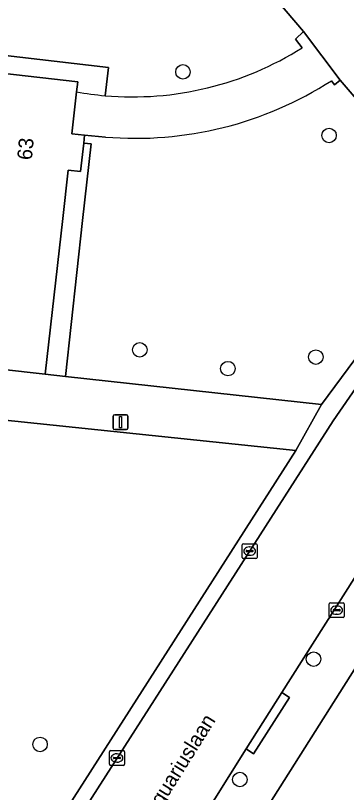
# Model space of a CAD drawing. Extents: x 162396 to 163643, y 386452 to 387406.
# Drawn here: x 162945.3 to 162967.7, y 387046.4 to 387098.8 of the extents above; entities that cross this region are included whole.
import ezdxf

# ---------------------------------------------------------------- set-up
doc = ezdxf.new("R2010")
doc.units = 0
for name, color, linetype in [('IMGEO_Boom', 7, 'Continuous'), ('IMGEO_Erf', 7, 'Continuous'), ('IMGEO_Groenvoorziening', 7, 'Continuous'), ('IMGEO_Kolk', 7, 'Continuous'), ('IMGEO_Lichtmast', 7, 'Continuous'), ('IMGEO_Openbare_ruimte_label', 7, 'Continuous'), ('IMGEO_Pand', 7, 'Continuous'), ('IMGEO_Pand_nummerreeks', 7, 'Continuous'), ('IMGEO_Rijbaan_lokaal_open', 7, 'Continuous'), ('IMGEO_Voetpad_open', 7, 'Continuous')]:
    doc.layers.add(name, color=color, linetype=linetype)

msp = doc.modelspace()

# ---------------------------------------------------------------- linework, layer by layer
at = {"layer": 'IMGEO_Boom'}
for centre in [(162956.622, 387095.034), (162966.482, 387090.741), (162953.709, 387076.27), (162965.591, 387075.778), (162959.656, 387075.002), (162965.438, 387055.39), (162946.975, 387049.631), (162960.464, 387047.263)]:
    msp.add_circle(centre, 0.489, dxfattribs=at)
at = {"layer": 'IMGEO_Erf'}
for points in [[(162951.371, 387093.427), (162951.586, 387095.328), (162929.95, 387097.856), (162928.998, 387090.719), (162928.46, 387085.745), (162927.423, 387076.845), (162938.658, 387075.596), (162939.846, 387086.107)], [(162939.846, 387086.107), (162940.63, 387086.018), (162941.006, 387089.348), (162931.239, 387090.452), (162931.447, 387092.297), (162930.306, 387092.426), (162930.766, 387096.49), (162949.521, 387094.371), (162949.443, 387093.681)], [(162979.934, 387072.163), (162977.128, 387068.53), (162974.731, 387065.026), (162960.405, 387042.352)]]:
    msp.add_lwpolyline(points, dxfattribs=at)
msp.add_lwpolyline([(162950.426, 387090.17), (162949.922, 387090.227), (162949.705, 387088.303), (162948.885, 387088.396), (162948.517, 387085.14), (162947.328, 387074.616), (162948.695, 387074.467), (162949.841, 387084.99)], close=True, dxfattribs=at)
msp.add_arc((162953.186, 387114.651), 21.301, 259.8786, 265.1112, dxfattribs=at)
at = {"layer": 'IMGEO_Groenvoorziening'}
for points in [[(162964.668, 387096.661), (162964.211, 387097.232), (162964.762, 387097.754), (162960.213, 387103.124)], [(162924.406, 387097.218), (162924.315, 387096.549), (162924.119, 387095.982), (162923.277, 387093.737), (162922.204, 387091.592), (162921.006, 387089.702), (162919.961, 387088.641), (162918.718, 387087.82), (162924.244, 387079.924), (162923.945, 387077.232), (162927.423, 387076.845), (162928.46, 387085.745), (162928.998, 387090.719), (162929.95, 387097.856), (162951.586, 387095.328), (162951.371, 387093.427)], [(162951.386, 387090.634), (162949.982, 387090.761), (162949.922, 387090.227), (162950.426, 387090.17), (162949.841, 387084.99), (162948.695, 387074.467), (162965.976, 387072.585), (162968.68, 387076.216), (162972.077, 387080.389), (162975.905, 387084.367), (162967.241, 387094.477)], [(162967.241, 387094.477), (162966.861, 387094.158), (162966.647, 387094.439)]]:
    msp.add_lwpolyline(points, dxfattribs=at)
msp.add_lwpolyline([(162964.245, 387069.484), (162941.168, 387071.891), (162939.105, 387055.217), (162936.596, 387055.509), (162935.833, 387055.438), (162935.116, 387055.166), (162934.413, 387053.638), (162934.581, 387052.537), (162935.398, 387051.666), (162947.885, 387043.899)], close=True, dxfattribs=at)
for centre, radius, start, end in [((162953.216, 387114.796), 21.449, 265.0666, 302.2727), ((162953.43, 387114.944), 24.395, 265.1943, 302.8057)]:
    msp.add_arc(centre, radius, start, end, dxfattribs=at)
at = {"layer": 'IMGEO_Kolk'}
for p, q in [((162960.623, 387062.257), (162960.623, 387063.109)), ((162960.698, 387063.183), (162961.55, 387063.183)), ((162961.111, 387062.963), (162961.136, 387062.963)), ((162961.624, 387063.109), (162961.624, 387062.257)), ((162960.882, 387062.677), (162960.882, 387062.689)), ((162961.32, 387062.64), (162960.922, 387062.64)), ((162960.925, 387062.726), (162961.323, 387062.726)), ((162961.134, 387062.403), (162961.109, 387062.403)), ((162961.366, 387062.689), (162961.366, 387062.677)), ((162961.55, 387062.183), (162960.698, 387062.183)), ((162966.574, 387059.195), (162967.426, 387059.195)), ((162966.499, 387058.269), (162966.499, 387059.121)), ((162966.758, 387058.689), (162966.758, 387058.701)), ((162967.196, 387058.652), (162966.798, 387058.652)), ((162966.801, 387058.738), (162967.199, 387058.738)), ((162966.987, 387058.975), (162967.012, 387058.975)), ((162967.242, 387058.701), (162967.242, 387058.689)), ((162967.5, 387059.121), (162967.5, 387058.269)), ((162967.426, 387058.195), (162966.574, 387058.195)), ((162967.01, 387058.415), (162966.985, 387058.415)), ((162951.74, 387049.216), (162952.592, 387049.216)), ((162951.665, 387048.29), (162951.665, 387049.142)), ((162951.924, 387048.71), (162951.924, 387048.722)), ((162951.967, 387048.759), (162952.365, 387048.759)), ((162952.153, 387048.996), (162952.178, 387048.996)), ((162952.408, 387048.722), (162952.408, 387048.71)), ((162952.666, 387049.142), (162952.666, 387048.29)), ((162952.592, 387048.216), (162951.74, 387048.216)), ((162952.362, 387048.673), (162951.964, 387048.673)), ((162952.176, 387048.436), (162952.151, 387048.436))]:
    msp.add_line(p, q, dxfattribs=at)
for points in [[(162960.623, 387062.257), (162960.623, 387063.109)], [(162960.698, 387063.183), (162961.55, 387063.183)], [(162961.624, 387063.109), (162961.624, 387062.257)], [(162961.55, 387062.183), (162960.698, 387062.183)], [(162966.574, 387059.195), (162967.426, 387059.195)], [(162966.499, 387058.269), (162966.499, 387059.121)], [(162967.5, 387059.121), (162967.5, 387058.269)], [(162967.426, 387058.195), (162966.574, 387058.195)], [(162951.74, 387049.216), (162952.592, 387049.216)], [(162951.665, 387048.29), (162951.665, 387049.142)], [(162952.666, 387049.142), (162952.666, 387048.29)], [(162952.592, 387048.216), (162951.74, 387048.216)]]:
    msp.add_lwpolyline(points, dxfattribs=at)
for centre, radius, start, end in [((162960.7, 387063.107), 0.0765, 91.552, 178.448), ((162960.7, 387063.107), 0.0765, 91.552, 178.448), ((162961.548, 387063.107), 0.0765, 1.552, 88.448), ((162961.548, 387063.107), 0.0765, 1.552, 88.448), ((162960.922, 387062.686), 0.0403, 85.8775, 175.7526), ((162960.919, 387062.676), 0.0366, 178.938, 274.7102), ((162961.323, 387062.683), 0.043, 264.8664, 352.4533), ((162961.327, 387062.688), 0.0386, 1.7309, 96.639), ((162960.7, 387062.259), 0.0765, 181.552, 268.448), ((162960.7, 387062.259), 0.0765, 181.552, 268.448), ((162961.548, 387062.259), 0.0765, 271.552, 358.448), ((162961.548, 387062.259), 0.0765, 271.552, 358.448), ((162966.576, 387059.119), 0.0765, 91.552, 178.448), ((162966.576, 387059.119), 0.0765, 91.552, 178.448), ((162967.424, 387059.119), 0.0765, 1.552, 88.448), ((162967.424, 387059.119), 0.0765, 1.552, 88.448), ((162966.798, 387058.698), 0.0403, 85.8775, 175.7526), ((162966.795, 387058.688), 0.0366, 178.938, 274.7102), ((162967.199, 387058.695), 0.043, 264.8664, 352.4533), ((162967.203, 387058.7), 0.0386, 1.7309, 96.639), ((162966.576, 387058.271), 0.0765, 181.552, 268.448), ((162966.576, 387058.271), 0.0765, 181.552, 268.448), ((162967.424, 387058.271), 0.0765, 271.552, 358.448), ((162967.424, 387058.271), 0.0765, 271.552, 358.448), ((162951.742, 387049.14), 0.0765, 91.552, 178.448), ((162951.742, 387049.14), 0.0765, 91.552, 178.448), ((162952.59, 387049.14), 0.0765, 1.552, 88.448), ((162952.59, 387049.14), 0.0765, 1.552, 88.448), ((162951.964, 387048.719), 0.0403, 85.8775, 175.7526), ((162951.961, 387048.709), 0.0366, 178.938, 274.7102), ((162952.365, 387048.716), 0.043, 264.8664, 352.4533), ((162952.369, 387048.721), 0.0386, 1.7309, 96.639), ((162951.742, 387048.292), 0.0765, 181.552, 268.448), ((162951.742, 387048.292), 0.0765, 181.552, 268.448), ((162952.59, 387048.292), 0.0765, 271.552, 358.448), ((162952.59, 387048.292), 0.0765, 271.552, 358.448)]:
    msp.add_arc(centre, radius, start, end, dxfattribs=at)
for centre, major_axis, ratio, start_param, end_param in [((162961.11, 387062.683), (-0.387, 0.002), 0.722429, 4.712389, 7.853982), ((162961.135, 387062.683), (-0.39, 0.002), 0.717154, 1.570796, 4.712389), ((162966.986, 387058.695), (-0.387, 0.002), 0.722429, 4.712389, 7.853982), ((162967.011, 387058.695), (-0.39, 0.002), 0.717154, 1.570796, 4.712389), ((162952.152, 387048.716), (-0.387, 0.002), 0.722429, 4.712389, 7.853982), ((162952.177, 387048.716), (-0.39, 0.002), 0.717154, 1.570796, 4.712389)]:
    msp.add_ellipse(centre, major_axis=major_axis, ratio=ratio, start_param=start_param, end_param=end_param, dxfattribs=at)
at = {"layer": 'IMGEO_Lichtmast'}
for p, q in [((162951.915, 387070.989), (162951.915, 387071.789)), ((162951.915, 387071.789), (162951.915, 387070.989)), ((162952.015, 387071.889), (162952.805, 387071.889)), ((162952.805, 387071.889), (162952.015, 387071.889)), ((162952.905, 387071.789), (162952.905, 387070.989)), ((162952.905, 387070.989), (162952.905, 387071.789)), ((162952.805, 387070.889), (162952.015, 387070.889)), ((162952.015, 387070.889), (162952.805, 387070.889))]:
    msp.add_line(p, q, dxfattribs=at)
msp.add_lwpolyline([(162952.335, 387071.764), (162952.485, 387071.764), (162952.485, 387071.014), (162952.335, 387071.014), (162952.335, 387071.764)], dxfattribs=at)
for centre, start, end in [((162952.015, 387071.789), 90, 180), ((162952.015, 387071.789), 90, 180), ((162952.805, 387071.789), 0, 90), ((162952.805, 387071.789), 360, 90), ((162952.015, 387070.989), 180, 270), ((162952.015, 387070.989), 180, 270), ((162952.805, 387070.989), 270, 0), ((162952.805, 387070.989), 270, 0)]:
    msp.add_arc(centre, 0.1, start, end, dxfattribs=at)
at = {"layer": 'IMGEO_Pand'}
msp.add_lwpolyline([(162949.982, 387090.761), (162949.124, 387090.858), (162949.443, 387093.681), (162949.521, 387094.371), (162930.766, 387096.49), (162930.306, 387092.426), (162931.447, 387092.297), (162931.239, 387090.452), (162941.006, 387089.348), (162940.63, 387086.018), (162939.846, 387086.107), (162938.658, 387075.596), (162947.328, 387074.616), (162948.517, 387085.14), (162948.885, 387088.396), (162949.705, 387088.303), (162949.922, 387090.227)], close=True, dxfattribs=at)
at = {"layer": 'IMGEO_Rijbaan_lokaal_open'}
for points in [[(162960.213, 387103.124), (162964.762, 387097.754), (162967.241, 387094.477), (162975.905, 387084.367), (162976.657, 387083.529), (162980.812, 387087.248), (162980.161, 387087.989), (162978.209, 387090.267), (162972.992, 387096.355)], [(163008.483, 387102.39), (162996.031, 387096.205), (162988.703, 387092.459), (162984.433, 387090.045), (162980.812, 387087.248), (162976.657, 387083.529), (162972.815, 387079.637), (162969.628, 387075.626), (162966.768, 387071.483), (162948.849, 387043.507)], [(162957.708, 387044.272), (162960.889, 387049.333), (162963.298, 387053.129), (162971.155, 387065.513), (162973.993, 387069.88), (162977.34, 387074.198), (162980.189, 387077.25), (162983.171, 387080.135), (162986.855, 387083.13), (162989.649, 387084.994), (162994.26, 387087.372), (162995.447, 387088.051), (162996.125, 387088.457), (162998.763, 387089.801)]]:
    msp.add_lwpolyline(points, dxfattribs=at)
at = {"layer": 'IMGEO_Voetpad_open'}
for points in [[(162966.647, 387094.439), (162966.861, 387094.158), (162967.241, 387094.477), (162964.762, 387097.754), (162964.211, 387097.232), (162964.668, 387096.661)], [(162949.443, 387093.681), (162949.124, 387090.858), (162949.982, 387090.761), (162951.386, 387090.634)], [(162999.009, 387089.325), (162995.676, 387087.607), (162995.447, 387088.051), (162994.26, 387087.372), (162994.49, 387086.929), (162989.879, 387084.551), (162989.649, 387084.994), (162986.855, 387083.13), (162983.171, 387080.135), (162980.189, 387077.25), (162977.34, 387074.198), (162973.993, 387069.88), (162971.155, 387065.513), (162963.298, 387053.129), (162963.825, 387052.794), (162961.392, 387049.002), (162960.889, 387049.333), (162957.708, 387044.272)], [(162960.405, 387042.352), (162974.731, 387065.026), (162977.128, 387068.53), (162979.934, 387072.163)]]:
    msp.add_lwpolyline(points, dxfattribs=at)
for points in [[(162948.695, 387074.467), (162947.328, 387074.616), (162938.658, 387075.596), (162927.423, 387076.845), (162923.945, 387077.232), (162913.552, 387078.388), (162907.618, 387079.048), (162908.056, 387082.492), (162906.28, 387083.688), (162895.401, 387091.018), (162891.812, 387093.436), (162891.504, 387092.981), (162890.377, 387091.337), (162890.092, 387090.947), (162903.343, 387081.973), (162902.632, 387076.252), (162927.001, 387073.553), (162936.765, 387072.408), (162941.168, 387071.891), (162964.245, 387069.484), (162965.976, 387072.585)], [(162969.628, 387075.626), (162972.815, 387079.637), (162976.657, 387083.529), (162975.905, 387084.367), (162972.077, 387080.389), (162968.68, 387076.216), (162965.976, 387072.585), (162964.245, 387069.484), (162947.885, 387043.899), (162948.849, 387043.507), (162966.768, 387071.483)], [(162963.825, 387052.794), (162963.298, 387053.129), (162960.889, 387049.333), (162961.392, 387049.002)]]:
    msp.add_lwpolyline(points, close=True, dxfattribs=at)
for centre, radius, start, end in [((162953.216, 387114.796), 21.449, 265.0666, 302.2727), ((162953.43, 387114.944), 24.395, 265.1943, 302.8057), ((162953.186, 387114.651), 21.301, 259.8786, 265.1112)]:
    msp.add_arc(centre, radius, start, end, dxfattribs=at)

# ---------------------------------------------------------------- texts
at = {"layer": 'IMGEO_Openbare_ruimte_label'}
msp.add_text('Aquariuslaan', height=1, rotation=57.9946, dxfattribs=at).set_placement((162954.725, 387044.651))
at = {"layer": 'IMGEO_Pand_nummerreeks'}
msp.add_text('63', height=1, rotation=84.4554, dxfattribs=at).set_placement((162946.417, 387089.048))

doc.saveas('drawing.dxf')
